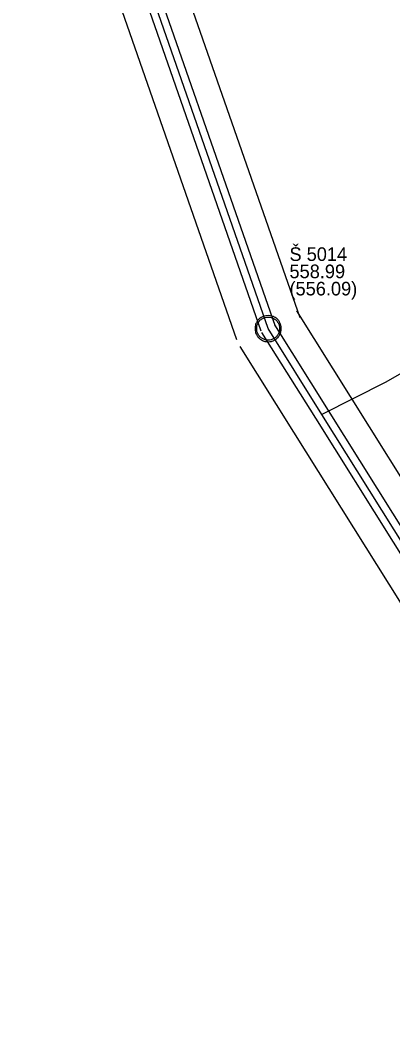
# Model space of a CAD drawing. Extents: x -643575 to -638952, y -1116425 to -1110194.
# Drawn here: x -642746.6 to -642711, y -1114677.7 to -1114581.3 of the extents above; entities that cross this region are included whole.
import ezdxf

# ---------------------------------------------------------------- set-up
doc = ezdxf.new("R2010")
doc.units = 0
for name, color, linetype in [('Default', 7, 'Continuous'), ('K Označení šachty', 7, 'Continuous'), ('K Přípojka', 7, 'Continuous'), ('K Stoka', 7, 'Continuous'), ('K Stoka - ochranné pásmo tisk', 7, 'Continuous'), ('K Stoka - okraje', 7, 'Continuous')]:
    doc.layers.add(name, color=color, linetype=linetype)

msp = doc.modelspace()

# ---------------------------------------------------------------- linework, layer by layer
at = {"layer": 'Default'}
for points in [[(-642722.941, -1114609.53), (-642722.626, -1114609.53), (-642722.327, -1114609.691), (-642722.028, -1114609.852), (-642721.859, -1114610.153), (-642721.69, -1114610.454), (-642721.69, -1114610.781), (-642721.69, -1114611.106), (-642721.855, -1114611.403), (-642722.02, -1114611.7), (-642722.317, -1114611.865), (-642722.615, -1114612.03), (-642722.941, -1114612.03), (-642723.265, -1114612.03), (-642723.563, -1114611.865), (-642723.86, -1114611.7), (-642724.025, -1114611.403), (-642724.19, -1114611.106), (-642724.19, -1114610.781), (-642724.19, -1114610.454), (-642724.022, -1114610.153), (-642723.854, -1114609.852), (-642723.556, -1114609.691), (-642723.257, -1114609.53), (-642722.941, -1114609.53)], [(-642722.94, -1114609.686), (-642723.217, -1114609.686), (-642723.479, -1114609.827), (-642723.741, -1114609.968), (-642723.887, -1114610.231), (-642724.034, -1114610.493), (-642724.034, -1114610.78), (-642724.034, -1114611.064), (-642723.889, -1114611.324), (-642723.744, -1114611.584), (-642723.484, -1114611.729), (-642723.223, -1114611.874), (-642722.94, -1114611.874), (-642722.657, -1114611.874), (-642722.396, -1114611.729), (-642722.136, -1114611.584), (-642721.991, -1114611.324), (-642721.846, -1114611.064), (-642721.846, -1114610.78), (-642721.846, -1114610.493), (-642721.995, -1114610.231), (-642722.143, -1114609.968), (-642722.404, -1114609.827), (-642722.665, -1114609.686), (-642722.94, -1114609.686)]]:
    msp.add_open_spline(points, degree=3, dxfattribs=at)
at = {"layer": 'K Přípojka'}
msp.add_lwpolyline([(-642673.65, -1114594.06), (-642675.08, -1114594.89), (-642711.7, -1114615.89), (-642717.804, -1114618.981)], dxfattribs=at)
at = {"layer": 'K Stoka'}
for points in [[(-642722.94, -1114610.78), (-642737.799, -1114568.107), (-642743.616, -1114551.403)], [(-642682.06, -1114676.049), (-642684.057, -1114672.86), (-642702.958, -1114642.684), (-642717.804, -1114618.981), (-642722.94, -1114610.78)]]:
    msp.add_lwpolyline(points, dxfattribs=at)
at = {"layer": 'K Stoka - ochranné pásmo tisk'}
for points in [[(-642740.594, -1114550.351), (-642734.777, -1114567.055), (-642719.918, -1114609.728)], [(-642746.638, -1114552.455), (-642740.821, -1114569.159), (-642725.962, -1114611.832)], [(-642720.228, -1114609.082), (-642715.092, -1114617.282), (-642700.246, -1114640.985), (-642681.345, -1114671.161), (-642679.348, -1114674.351)], [(-642725.652, -1114612.478), (-642720.516, -1114620.68), (-642705.67, -1114644.383), (-642686.769, -1114674.559), (-642684.772, -1114677.747)]]:
    msp.add_lwpolyline(points, dxfattribs=at)
at = {"layer": 'K Stoka - okraje'}
for points in [[(-642742.955, -1114551.173), (-642737.138, -1114567.877), (-642722.279, -1114610.55)], [(-642723.601, -1114611.01), (-642738.46, -1114568.337), (-642744.277, -1114551.633)], [(-642722.347, -1114610.408), (-642717.211, -1114618.609), (-642683.464, -1114672.488), (-642681.467, -1114675.677)], [(-642682.653, -1114676.421), (-642684.65, -1114673.232), (-642703.551, -1114643.056), (-642718.397, -1114619.353), (-642723.533, -1114611.152)]]:
    msp.add_lwpolyline(points, dxfattribs=at)

# ---------------------------------------------------------------- texts
at = {"layer": 'K Označení šachty'}
for s, p in [('Š 5014', (-642720.901, -1114604.308)), ('558.99', (-642720.901, -1114605.958)), ('(556.09)', (-642720.901, -1114607.608))]:
    msp.add_text(s, height=1.3, dxfattribs=at).set_placement(p)

doc.saveas('drawing.dxf')
